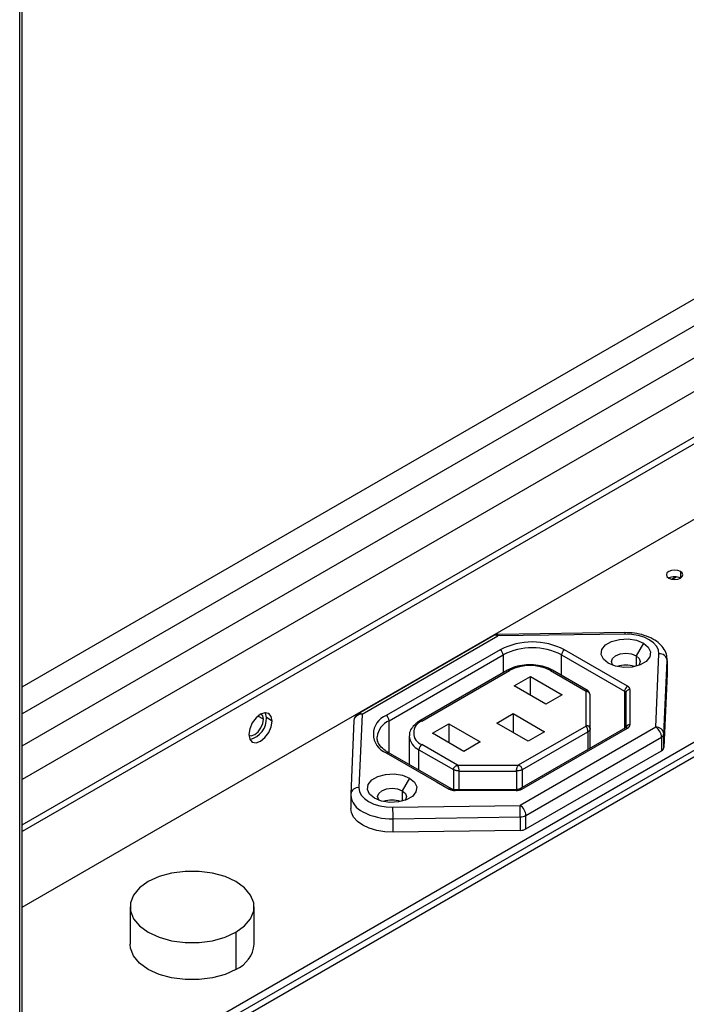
# Model space of a CAD drawing. Header units: millimetres. Extents: x 0 to 1118, y 0 to 864.
# Tile 275 of 309: x 986 to 996, y 705 to 720. Entities that reach past the tile are written whole.
import ezdxf

# ---------------------------------------------------------------- set-up
doc = ezdxf.new("R2010")
doc.units = ezdxf.units.MM

msp = doc.modelspace()

# ---------------------------------------------------------------- linework, layer by layer
at = {"color": 7, "linetype": 'Continuous', "lineweight": 25}
for p, q in [((985.8372, 663.1136), (985.8372, 728.0553)), ((985.8738, 663.1646), (985.8738, 728.1063)), ((985.8738, 707.8153), (1019.7334, 727.362)), ((1019.8218, 727.311), (985.8738, 707.7132)), ((985.8738, 706.5701), (1020.087, 726.3209)), ((985.8738, 703.0799), (1023.3308, 724.7034)), ((1023.4192, 724.6524), (985.8738, 702.9779)), ((995.7658, 711.5661), (995.7015, 711.5289)), ((995.7015, 711.5289), (995.7659, 711.5661)), ((993.0049, 710.6781), (990.9542, 709.4942)), ((991.0167, 709.488), (993.0674, 710.6719)), ((994.9885, 710.7231), (993.0656, 710.6948)), ((994.9903, 710.7002), (993.0674, 710.6719)), ((993.1028, 710.4627), (991.3792, 709.4677)), ((995.029, 709.9119), (994.075, 710.4627)), ((995.2682, 710.5647), (995.1578, 710.3733)), ((991.4233, 709.3911), (993.1469, 710.3861)), ((994.0308, 710.3861), (994.9848, 709.8354)), ((995.4539, 709.2942), (995.5029, 710.4043)), ((995.5789, 709.1903), (995.6279, 710.3004)), ((995.6279, 710.3004), (995.6281, 710.3096)), ((995.6279, 710.3004), (995.6279, 710.0962)), ((995.6281, 710.1054), (995.6281, 710.3096)), ((993.2129, 710.1545), (991.8871, 709.3891)), ((991.9183, 709.386), (993.2441, 710.1514)), ((993.8629, 710.1514), (994.4031, 709.8395)), ((994.4355, 709.842), (993.8941, 710.1545)), ((993.3149, 709.9167), (993.5623, 710.0596)), ((993.5623, 710.0596), (994.0396, 709.784)), ((993.5623, 709.7738), (993.5623, 710.0596)), ((995.6279, 710.0962), (995.5789, 708.9862)), ((995.6281, 710.1054), (995.6279, 710.0962)), ((993.7922, 709.6411), (993.3149, 709.9167)), ((995.0656, 709.8609), (995.0656, 709.3295)), ((994.0396, 709.784), (993.7922, 709.6411)), ((994.4031, 709.3101), (994.4031, 709.8395)), ((994.4656, 709.274), (994.4656, 709.7736)), ((995.0031, 709.8099), (995.0031, 709.2858)), ((989.6556, 709.3861), (989.5672, 709.4371)), ((991.0167, 709.488), (990.9677, 708.378)), ((993.0497, 709.3554), (993.2972, 709.4983)), ((993.2972, 709.4983), (993.7745, 709.2227)), ((993.2972, 709.4983), (993.2972, 709.2125)), ((990.8918, 709.3915), (990.8428, 708.2814)), ((992.0774, 709.2023), (992.3249, 709.3452)), ((992.3249, 709.3452), (992.8022, 709.0697)), ((992.3249, 709.3452), (992.3249, 709.0595)), ((993.527, 709.0799), (993.0497, 709.3554)), ((994.4031, 709.3101), (993.3757, 708.717)), ((994.9977, 709.2816), (993.3991, 708.3588)), ((995.4539, 709.2942), (993.4032, 708.1103)), ((993.4304, 708.3557), (995.029, 709.2785)), ((994.4656, 709.274), (994.4632, 709.2599)), ((994.4656, 708.9744), (994.4656, 709.274)), ((991.2403, 709.136), (991.2405, 709.1451)), ((991.7277, 709.1564), (991.7277, 708.7263)), ((992.5547, 708.9268), (992.0774, 709.2023)), ((993.4382, 708.651), (994.429, 709.223)), ((993.4916, 707.9573), (995.5423, 709.1411)), ((993.7745, 709.2227), (993.527, 709.0799)), ((995.5423, 709.1411), (995.5423, 708.937)), ((995.5789, 708.9862), (995.5789, 709.1903)), ((991.8741, 708.9523), (992.396, 708.651)), ((992.4585, 708.717), (991.9183, 709.0288)), ((992.8022, 709.0697), (992.5547, 708.9268)), ((991.3791, 708.9064), (992.1419, 708.466)), ((992.3644, 708.3588), (991.4097, 708.9099)), ((993.4916, 707.7531), (995.5423, 708.937)), ((992.4585, 708.717), (993.3757, 708.717)), ((991.7327, 708.5237), (991.6222, 708.3323)), ((992.4844, 708.6299), (993.3498, 708.6299)), ((992.1419, 708.466), (992.3331, 708.3557)), ((990.8427, 708.2777), (990.8425, 708.2685)), ((990.8425, 708.2685), (990.8425, 708.0644)), ((990.8428, 708.2814), (990.8427, 708.2777)), ((993.342, 708.346), (992.4215, 708.346)), ((993.342, 708.3345), (992.4215, 708.3345)), ((991.4803, 708.0821), (993.4032, 708.1103)), ((991.4835, 707.9079), (993.4064, 707.9361)), ((991.4835, 707.7037), (991.4835, 707.9079)), ((993.4064, 707.9361), (993.4064, 707.732)), ((993.4916, 707.7531), (993.4916, 707.9573)), ((993.4064, 707.732), (991.4835, 707.7037)), ((987.5073, 706.5747), (987.5073, 706.0133)), ((989.3823, 706.0133), (989.3823, 706.5747)), ((989.1077, 706.192), (989.1077, 705.6306))]:
    msp.add_line(p, q, dxfattribs=at)
at = {"color": 8, "linetype": 'Continuous', "lineweight": 25}
for p, q in [((985.8738, 703.2024), (1022.9596, 724.6116)), ((985.8738, 709.9032), (1003.3509, 719.9925)), ((1003.4545, 719.644), (985.8738, 709.4949)), ((985.8738, 709.0124), (1003.8723, 719.4027)), ((1004.0018, 718.9671), (985.8738, 708.5021)), ((995.8288, 711.6485), (995.8288, 711.5465)), ((993.1469, 710.3861), (993.1469, 710.1164)), ((994.0308, 710.0756), (994.0308, 710.3861)), ((995.1578, 710.3733), (995.1578, 710.2144)), ((994.9848, 709.8354), (994.9848, 709.2741)), ((989.523, 709.4116), (989.4391, 709.46)), ((991.4233, 708.902), (991.4233, 709.3911)), ((994.429, 709.223), (994.429, 708.9533)), ((991.8741, 708.6418), (991.8741, 708.9523)), ((992.396, 708.651), (992.396, 708.3475)), ((993.4382, 708.3813), (993.4382, 708.651)), ((992.4844, 708.346), (992.4844, 708.6299)), ((993.3498, 708.6299), (993.3498, 708.3466)), ((991.6222, 708.3323), (991.6222, 708.1734)), ((993.342, 708.346), (993.342, 708.3345))]:
    msp.add_line(p, q, dxfattribs=at)
at = {"color": 7, "linetype": 'Continuous', "lineweight": 25, "flags": 128}
for points in [[(995.8288, 711.6485), (995.7882, 711.6642), (995.7404, 711.6697), (995.6926, 711.6642), (995.652, 711.6485), (995.6249, 711.6251), (995.6154, 711.5975), (995.6249, 711.5699), (995.652, 711.5465)], [(995.652, 711.5465), (995.6926, 711.5308), (995.7404, 711.5254), (995.7882, 711.5308), (995.8288, 711.5465), (995.8559, 711.5699), (995.8654, 711.5975), (995.8559, 711.6251), (995.8288, 711.6485)], [(994.7379, 710.2586), (994.6632, 710.3201), (994.6295, 710.3928), (994.6409, 710.4677), (994.6959, 710.5358), (994.788, 710.589), (994.906, 710.6207), (995.0358, 710.6273), (995.1616, 710.6078), (995.2682, 710.5647)], [(995.5029, 710.4043), (995.4952, 710.4625), (995.4674, 710.5187), (995.4206, 710.5705), (995.3566, 710.6157), (995.2782, 710.6526), (995.1885, 710.6797), (995.0912, 710.6958), (994.9903, 710.7002)], [(995.2682, 710.5647), (995.3429, 710.5031), (995.3766, 710.4305), (995.3653, 710.3556), (995.3103, 710.2875), (995.2182, 710.2343), (995.1001, 710.2025), (994.9704, 710.196), (994.8446, 710.2154), (994.7379, 710.2586)], [(994.8082, 710.2267), (994.801, 710.2357), (994.7843, 710.284), (994.801, 710.3324), (994.8484, 710.3733), (994.9194, 710.4007), (995.0031, 710.4103), (995.0868, 710.4007), (995.1578, 710.3733)], [(995.1578, 710.3733), (995.2052, 710.3324), (995.2218, 710.284), (995.2052, 710.2357), (995.1979, 710.2267)], [(989.6556, 709.3861), (989.6421, 709.4564), (989.6038, 709.5005), (989.5465, 709.5117), (989.4788, 709.4882), (989.4112, 709.4336), (989.3538, 709.3562), (989.3155, 709.2679), (989.302, 709.182)], [(989.3024, 709.1698), (989.3397, 709.1643), (989.3904, 709.1819), (989.4412, 709.2229), (989.4842, 709.2809), (989.5129, 709.3472), (989.523, 709.4116)], [(989.523, 709.4116), (989.5129, 709.4643), (989.4895, 709.494)], [(989.5672, 709.4371), (989.5537, 709.5074), (989.5515, 709.5121)], [(989.302, 709.182), (989.3155, 709.1116), (989.3538, 709.0675), (989.4112, 709.0564), (989.4788, 709.0799), (989.5465, 709.1345), (989.6038, 709.2118), (989.6421, 709.3002), (989.6556, 709.3861)], [(991.2024, 708.2175), (991.1277, 708.2791), (991.094, 708.3517), (991.1053, 708.4266), (991.1604, 708.4948), (991.2525, 708.5479), (991.3705, 708.5797), (991.5002, 708.5863), (991.626, 708.5668), (991.7327, 708.5237)], [(991.7327, 708.5237), (991.8074, 708.4621), (991.8411, 708.3895), (991.8298, 708.3146), (991.7747, 708.2464), (991.6826, 708.1933), (991.5646, 708.1615), (991.4349, 708.155), (991.3091, 708.1744), (991.2024, 708.2175)], [(990.9677, 708.378), (990.9754, 708.3197), (991.0032, 708.2636), (991.05, 708.2118), (991.114, 708.1665), (991.1924, 708.1296), (991.2821, 708.1026), (991.3794, 708.0865), (991.4803, 708.0821)], [(991.2727, 708.1857), (991.2654, 708.1947), (991.2488, 708.243), (991.2654, 708.2914), (991.3129, 708.3323), (991.3838, 708.3597), (991.4675, 708.3693), (991.5513, 708.3597), (991.6222, 708.3323)], [(991.6222, 708.3323), (991.6696, 708.2914), (991.6863, 708.243), (991.6696, 708.1947), (991.6624, 708.1857)], [(991.4835, 707.7037), (991.3573, 707.7093), (991.2357, 707.7293), (991.1236, 707.7631), (991.0256, 707.8093), (990.9457, 707.8659), (990.8871, 707.9306), (990.8523, 708.0008), (990.8425, 708.0644)], [(989.1077, 706.192), (989.2386, 706.2867), (989.3297, 706.3959), (989.3764, 706.5141), (989.3764, 706.6352), (989.3297, 706.7534), (989.2386, 706.8626), (989.1077, 706.9573), (988.9436, 707.0329), (988.7545, 707.0855), (988.5498, 707.1125), (988.3399, 707.1125), (988.1352, 707.0855), (987.9461, 707.0329), (987.7819, 706.9573)], [(987.7819, 706.9573), (987.651, 706.8626), (987.5599, 706.7534), (987.5132, 706.6352), (987.5132, 706.5141), (987.5599, 706.3959), (987.651, 706.2867), (987.7819, 706.192), (987.9461, 706.1164), (988.1352, 706.0638), (988.3399, 706.0368), (988.5498, 706.0368), (988.7545, 706.0638), (988.9436, 706.1164), (989.1077, 706.192)], [(989.1077, 705.6306), (988.9436, 705.555), (988.7545, 705.5024), (988.5498, 705.4755), (988.3399, 705.4755), (988.1352, 705.5024), (987.9461, 705.555), (987.7819, 705.6306), (987.651, 705.7253), (987.5599, 705.8345), (987.5132, 705.9527), (987.5073, 706.0133)]]:
    msp.add_lwpolyline(points, dxfattribs=at)
at = {"color": 8, "linetype": 'Continuous', "lineweight": 25, "flags": 128}
msp.add_lwpolyline([(992.4215, 708.3345), (992.4215, 708.3406), (992.4215, 708.3445), (992.4215, 708.346), (992.4215, 708.346)], dxfattribs=at)
at = {"color": 7, "linetype": 'Continuous', "lineweight": 25}
for centre, radius, start, end in [((995.7404, 711.3759), 0.1921, 62.61002, 117.3846), ((993.0674, 710.5698), 0.125, 90.84281, 119.99731), ((993.051, 710.3817), 0.096, 2.60529, 57.3971), ((993.5889, 709.5244), 1.0567, 62.61039, 117.38692), ((993.5889, 709.5332), 0.9606, 62.6097, 117.39035), ((994.1268, 710.3817), 0.0961, 122.60473, 177.3946), ((995.5113, 710.2873), 0.1173, 6.39089, 94.12091), ((993.5535, 709.5543), 0.6724, 62.60991, 117.39031), ((995.0031, 709.8829), 0.3493, 68.59217, 111.40783), ((995.0807, 709.831), 0.0961, 122.61222, 177.39535), ((995.0604, 709.8035), 0.0576, 84.817, 173.64884), ((995.003, 709.8547), 0.0629, 5.69111, 65.63423), ((994.9718, 709.8068), 0.0314, 5.69467, 65.63263), ((989.2443, 709.4218), 0.3233, 283.1242, 2.70838), ((991.0167, 709.386), 0.125, 119.99731, 177.47247), ((991.4856, 709.187), 0.3002, 110.78123, 249.20497), ((991.3274, 709.3867), 0.096, 2.60541, 57.39542), ((991.9861, 709.2074), 0.191, 110.7834, 249.2164), ((995.0604, 709.2721), 0.0576, 84.82108, 173.64865), ((995.003, 709.3358), 0.0629, 294.37087, 354.31073), ((995.4623, 709.1772), 0.1173, 6.39089, 94.12092), ((995.3504, 709.1324), 0.1921, 2.60548, 57.39452), ((995.5155, 709.1992), 0.064, 294.73792, 351.99992), ((991.9701, 708.9479), 0.0961, 122.60541, 177.3941), ((995.5155, 708.9951), 0.064, 294.73792, 351.99992), ((992.4179, 708.5149), 0.1804, 241.958, 271.14606), ((993.3456, 708.5148), 0.1803, 268.85302, 298.04977), ((991.4675, 707.8418), 0.3493, 68.59217, 111.40783), ((986.7383, 707.9082), 4.7452, 359.99524, 2.09916), ((988.6612, 707.9365), 4.7452, 359.99524, 2.09916), ((993.2997, 707.9485), 0.1921, 2.60548, 57.39452), ((991.4518, 708.8162), 0.9089, 242.03715, 271.99752), ((993.4073, 708.115), 0.1789, 269.71395, 298.11922), ((993.4073, 707.9109), 0.1789, 269.71395, 298.11922), ((988.9233, 706.0528), 0.4607, 293.59917, 355.08069)]:
    msp.add_arc(centre, radius, start, end, dxfattribs=at)
at = {"color": 8, "linetype": 'Continuous', "lineweight": 25}
for centre, radius, start, end in [((993.0308, 710.6208), 0.0629, 54.38242, 114.30712), ((992.9734, 710.6759), 0.0941, 357.56703, 11.60643), ((994.8964, 710.7042), 0.0941, 357.56703, 11.60644), ((993.2258, 710.1258), 0.0314, 54.38234, 114.30723), ((993.8812, 710.1258), 0.0314, 65.69309, 125.61799), ((995.0031, 709.8829), 0.3493, 68.59217, 111.40783), ((991.0046, 709.3746), 0.114, 83.91739, 171.50455), ((990.9801, 709.4369), 0.0629, 54.38242, 114.30712), ((991.5555, 709.1019), 0.318, 114.56212, 172.18332), ((991.9002, 709.3622), 0.03, 52.74641, 115.95772), ((995.0107, 709.2529), 0.0314, 54.38168, 114.30709), ((991.9719, 709.1765), 0.2445, 183.46844, 246.44332), ((990.9556, 708.2646), 0.114, 83.91738, 171.50454), ((992.3513, 708.3308), 0.0308, 64.95148, 126.29868), ((993.4123, 708.3318), 0.03, 52.74293, 116.07031), ((991.1537, 708.2986), 0.3126, 185.51626, 245.80388), ((991.4675, 707.8418), 0.3493, 68.59217, 111.40783)]:
    msp.add_arc(centre, radius, start, end, dxfattribs=at)
at = {"color": 7, "linetype": 'Continuous', "lineweight": 25}
for points, knots in [([(995.6278, 710.2967), (995.627, 710.3213), (995.6251, 710.3813), (995.5869, 710.4717), (995.5149, 710.5585), (995.4131, 710.6309), (995.284, 710.6854), (995.1384, 710.7189), (995.0371, 710.7217), (994.9885, 710.7231)], [0, 0, 0, 0, 0.0974407, 0.2371318, 0.3784756, 0.5291786, 0.6886428, 0.8504535, 1, 1, 1, 1]), ([(993.8941, 710.1545), (993.8749, 710.1646), (993.8197, 710.1936), (993.7108, 710.2254), (993.5708, 710.2408), (993.4294, 710.2313), (993.3063, 710.2016), (993.2412, 710.1688), (993.2129, 710.1545)], [0, 0, 0, 0, 0.1005021, 0.2890692, 0.4772276, 0.6652735, 0.8541804, 1, 1, 1, 1]), ([(994.4606, 709.7944), (994.4567, 709.8036), (994.4486, 709.8225), (994.43, 709.8412), (994.4178, 709.8469), (994.4138, 709.8487)], [0, 0, 0, 0, 0.3876358, 0.8005901, 1, 1, 1, 1]), ([(994.4656, 709.7736), (994.4653, 709.7767), (994.4648, 709.7832), (994.4627, 709.7907), (994.4604, 709.7947), (994.4601, 709.7954)], [0, 0, 0, 0, 0.4396288, 0.9078185, 1, 1, 1, 1]), ([(991.8211, 709.3384), (991.7995, 709.3172), (991.7553, 709.2737), (991.7269, 709.2093), (991.7311, 709.1714), (991.732, 709.1626)], [0, 0, 0, 0, 0.4213317, 0.8650693, 1, 1, 1, 1]), ([(991.8871, 709.3891), (991.8682, 709.3784), (991.8424, 709.3638), (991.8255, 709.3437), (991.8211, 709.3384)], [0, 0, 0, 0, 0.7338387, 1, 1, 1, 1]), ([(994.429, 709.223), (994.4288, 709.2262), (994.4286, 709.2329), (994.4272, 709.2445), (994.4248, 709.2573), (994.4206, 709.2732), (994.4152, 709.2882), (994.4089, 709.3013), (994.4051, 709.307), (994.4031, 709.3101)], [0, 0, 0, 0, 0.1123795, 0.2320599, 0.3598433, 0.4963886, 0.7121698, 0.847142, 1, 1, 1, 1]), ([(994.4632, 709.2594), (994.4629, 709.2633), (994.4624, 709.2711), (994.4586, 709.2841), (994.4538, 709.2956), (994.45, 709.302), (994.4485, 709.3046)], [0, 0, 0, 0, 0.2814002, 0.5545622, 0.8148908, 1, 1, 1, 1]), ([(994.4656, 709.274), (994.4655, 709.2754), (994.4654, 709.2797), (994.4633, 709.2887), (994.4576, 709.2987), (994.4507, 709.3032), (994.4485, 709.3046)], [0, 0, 0, 0, 0.10638783, 0.32191477, 0.78421583, 1, 1, 1, 1]), ([(995.0046, 709.2864), (995.0048, 709.2866), (995.0053, 709.2871), (995.0005, 709.2836), (994.9975, 709.2815)], [0, 0, 0, 0, 0.3696002, 1, 1, 1, 1]), ([(991.4146, 708.9071), (991.3968, 708.9179), (991.3452, 708.9494), (991.2837, 709.0098), (991.2435, 709.0793), (991.243, 709.1229), (991.2428, 709.143)], [0, 0, 0, 0, 0.1545071, 0.4501331, 0.746642, 1, 1, 1, 1]), ([(992.396, 708.651), (992.3962, 708.6542), (992.3966, 708.6608), (992.4002, 708.6712), (992.4061, 708.6819), (992.4163, 708.6944), (992.4296, 708.7048), (992.4447, 708.7129), (992.4537, 708.7156), (992.4585, 708.717)], [0, 0, 0, 0, 0.11237189, 0.23205009, 0.3598371, 0.49639187, 0.7121551, 0.8471306, 1, 1, 1, 1]), ([(992.4844, 708.6299), (992.4845, 708.6313), (992.4846, 708.6355), (992.4829, 708.6467), (992.4811, 708.662), (992.4762, 708.6783), (992.4715, 708.6922), (992.4655, 708.7062), (992.4609, 708.7133), (992.4585, 708.717)], [0, 0, 0, 0, 0.0497322, 0.1504873, 0.3666171, 0.4993944, 0.6490694, 0.8158824, 1, 1, 1, 1]), ([(993.3498, 708.6299), (993.3498, 708.6331), (993.3499, 708.6398), (993.3515, 708.6515), (993.354, 708.6642), (993.3582, 708.6801), (993.3638, 708.695), (993.37, 708.7082), (993.3737, 708.7139), (993.3757, 708.717)], [0, 0, 0, 0, 0.112383, 0.2320673, 0.3598552, 0.4964056, 0.7121611, 0.8471334, 1, 1, 1, 1]), ([(993.4382, 708.651), (993.4382, 708.6524), (993.4382, 708.6567), (993.4355, 708.6669), (993.4298, 708.6803), (993.4188, 708.6929), (993.4072, 708.7029), (993.3925, 708.7118), (993.3815, 708.7152), (993.3757, 708.717)], [0, 0, 0, 0, 0.04973083, 0.15048574, 0.36661547, 0.49939239, 0.64906754, 0.81588112, 1, 1, 1, 1]), ([(992.4215, 708.346), (992.4132, 708.3464), (992.3964, 708.3472), (992.3759, 708.3529), (992.3676, 708.3571), (992.3642, 708.3589)], [0, 0, 0, 0, 0.3613275, 0.7300555, 1, 1, 1, 1]), ([(993.3993, 708.3589), (993.3953, 708.3568), (993.387, 708.3526), (993.3665, 708.3472), (993.3505, 708.3464), (993.342, 708.346)], [0, 0, 0, 0, 0.3070884, 0.6306368, 1, 1, 1, 1])]:
    msp.add_open_spline(points, degree=3, knots=knots, dxfattribs=at)
at = {"color": 8, "linetype": 'Continuous', "lineweight": 25}
for points, knots in [([(994.4141, 709.8495), (994.4128, 709.849), (994.4093, 709.8475), (994.4055, 709.8427), (994.4031, 709.8395)], [0, 0, 0, 0, 0.360116, 1, 1, 1, 1]), ([(994.4601, 709.7954), (994.4586, 709.7983), (994.4551, 709.8052), (994.4452, 709.8169), (994.4322, 709.8275), (994.417, 709.8355), (994.4079, 709.8381), (994.4031, 709.8395)], [0, 0, 0, 0, 0.140013, 0.3234535, 0.6133203, 0.7946435, 1, 1, 1, 1]), ([(994.4485, 709.3046), (994.4478, 709.3051), (994.444, 709.3079), (994.4346, 709.3109), (994.42, 709.313), (994.4089, 709.3111), (994.4031, 709.3101)], [0, 0, 0, 0, 0.0598809, 0.3409541, 0.6542228, 1, 1, 1, 1]), ([(994.4632, 709.2599), (994.4632, 709.2599), (994.4624, 709.2552), (994.4564, 709.2463), (994.4454, 709.2335), (994.4344, 709.2265), (994.429, 709.223)], [0, 0, 0, 0, 0.0007058, 0.3338039, 0.6669019, 1, 1, 1, 1]), ([(991.3791, 708.9064), (991.385, 708.9091), (991.3967, 708.9144), (991.4058, 708.9111), (991.4104, 708.9095)], [0, 0, 0, 0, 0.50004052, 1, 1, 1, 1])]:
    msp.add_open_spline(points, degree=3, knots=knots, dxfattribs=at)
at = {"color": 7, "linetype": 'Continuous', "lineweight": 25}
for points in [[(992.4844, 708.6299), (992.4762, 708.6301), (992.4599, 708.6307), (992.4363, 708.635), (992.4144, 708.6415), (992.4021, 708.6479), (992.396, 708.651)], [(993.4382, 708.651), (993.4321, 708.6479), (993.4198, 708.6415), (993.3979, 708.635), (993.3744, 708.6307), (993.358, 708.6301), (993.3498, 708.6299)]]:
    msp.add_open_spline(points, degree=3, dxfattribs=at)

doc.saveas('drawing.dxf')
